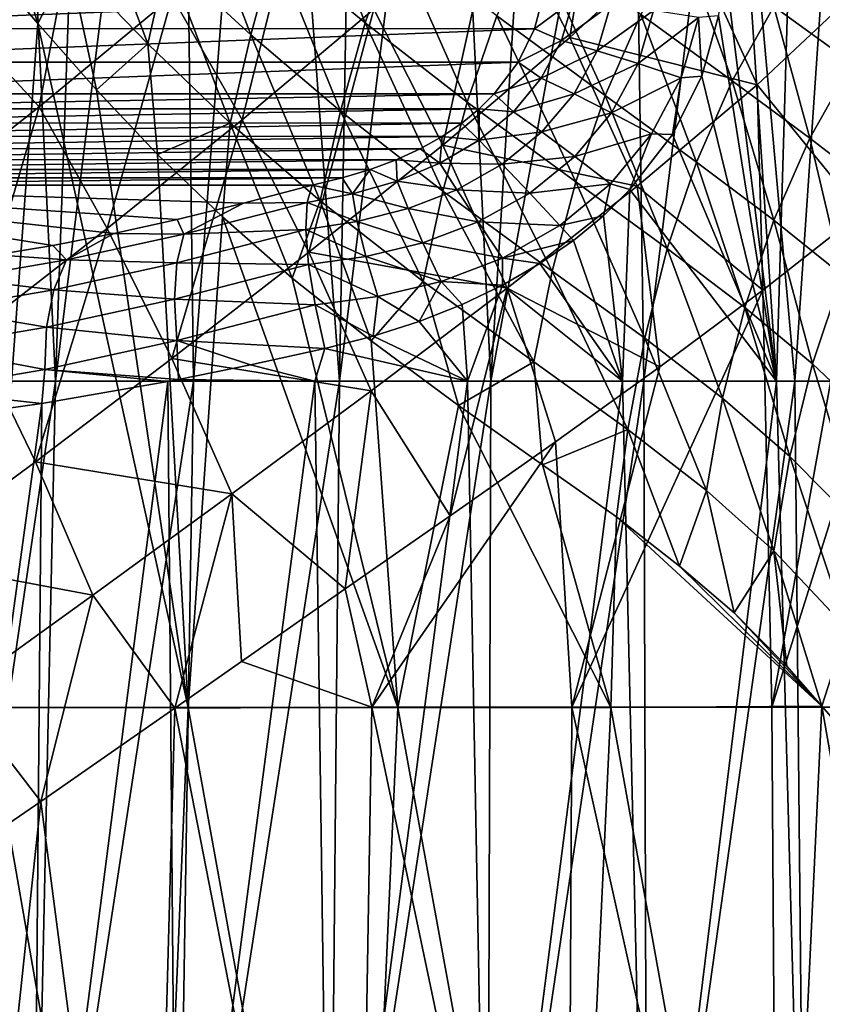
# Model space of a CAD drawing. Header units: metres. Extents: x -62 to 300, y -109 to 109.
# Tile 450 of 656: x -4.5 to 2.1, y 58.06 to 66.15. Entities that reach past the tile are written whole.
import ezdxf

# ---------------------------------------------------------------- set-up
doc = ezdxf.new("R2010")
doc.units = ezdxf.units.M
doc.layers.add('solid_500635', color=7, linetype='CONTINUOUS')

msp = doc.modelspace()

# ---------------------------------------------------------------- linework, layer by layer
at = {"layer": 'solid_500635'}
for points in [[(-4.624803, 71.799828, 6.801691), (-4.206534, 63.182438, 7.28593), (-5.245462, 63.182438, 6.577601)], [(-4.624803, 71.799828, 6.801691), (-3.907289, 71.703667, 7.238971), (-4.206534, 63.182438, 7.28593)], [(-3.907289, 71.703667, 7.238971), (-3.178817, 71.479347, 7.589978), (-4.206534, 63.182438, 7.28593)], [(-3.178817, 71.479347, 7.589978), (-3.073639, 63.182438, 7.831503), (-4.206534, 63.182438, 7.28593)], [(-3.178817, 71.479347, 7.589978), (-2.464898, 71.171928, 7.854887), (-3.073639, 63.182438, 7.831503)], [(2.651461, 71.258827, -7.792735), (1.947988, 70.912491, -8.002246), (2.94341, 63.182438, -7.881373)], [(-2.464898, 71.171928, 7.854887), (-1.872084, 63.182438, 8.202134), (-3.073639, 63.182438, 7.831503)], [(-2.464898, 71.171928, 7.854887), (-1.739246, 70.80143, 8.051724), (-1.872084, 63.182438, 8.202134)], [(1.947988, 70.912491, -8.002246), (1.229029, 70.518959, -8.149217), (1.718816, 63.182438, -8.235616)], [(1.947988, 70.912491, -8.002246), (1.718816, 63.182438, -8.235616), (2.94341, 63.182438, -7.881373)], [(-1.739246, 70.80143, 8.051724), (-0.978314, 70.375885, 8.185189), (-1.872084, 63.182438, 8.202134)], [(1.229029, 70.518959, -8.149217), (1.283835, 66.684723, -8.214751), (1.718816, 63.182438, -8.235616)], [(-0.978314, 70.375885, 8.185189), (-0.628709, 63.182438, 8.389543), (-1.872084, 63.182438, 8.202134)], [(-0.978314, 70.375885, 8.185189), (-0.209578, 69.927582, 8.24761), (-0.628709, 63.182438, 8.389543)], [(-0.209578, 69.927582, 8.24761), (0.538907, 69.487549, 8.239852), (-0.628709, 63.182438, 8.389543)], [(0.538907, 69.487549, 8.239852), (0.628709, 63.182438, 8.389543), (-0.628709, 63.182438, 8.389543)], [(0.538907, 69.487549, 8.239852), (1.347371, 69.020355, 8.155051), (0.628709, 63.182438, 8.389543)], [(1.347371, 69.020355, 8.155051), (1.872084, 63.182438, 8.202134), (0.628709, 63.182438, 8.389543)], [(1.347371, 69.020355, 8.155051), (2.236627, 68.528236, 7.966772), (1.872084, 63.182438, 8.202134)], [(2.236627, 68.528236, 7.966772), (3.073639, 63.182438, 7.831503), (1.872084, 63.182438, 8.202134)], [(-0.56992, 67.162445, -12.441151), (0.35649, 68.093178, -12.453396), (0.022491, 66.007805, -12.008703)], [(0.35649, 68.093178, -12.453396), (0.979434, 66.894707, -11.956519), (0.022491, 66.007805, -12.008703)], [(-2.175901, 67.435577, 11.700901), (-2.405974, 66.74395, 11.531089), (-1.661485, 66.127678, 11.698332)], [(-1.420784, 66.829987, 11.870026), (-2.175901, 67.435577, 11.700901), (-1.661485, 66.127678, 11.698332)], [(-3.108463, 67.358826, 11.323884), (-3.289894, 66.661041, 11.204459), (-2.602066, 66.028687, 11.409815)], [(-2.405974, 66.74395, 11.531089), (-3.108463, 67.358826, 11.323884), (-2.602066, 66.028687, 11.409815)], [(-4.710645, 67.283775, 10.613259), (-4.801365, 66.646637, 10.577615), (-4.352291, 66.121452, 10.784197)], [(-4.095629, 66.624733, 10.884167), (-4.710645, 67.283775, 10.613259), (-4.352291, 66.121452, 10.784197)], [(-3.958698, 67.308769, 10.959687), (-4.095629, 66.624733, 10.884167), (-3.44787, 65.953827, 11.12625)], [(-3.289894, 66.661041, 11.204459), (-3.958698, 67.308769, 10.959687), (-3.44787, 65.953827, 11.12625)], [(-3.247421, 66.343544, -12.646331), (-2.186091, 67.27536, -12.885422), (-2.672643, 65.329353, -12.17469)], [(-2.186091, 67.27536, -12.885422), (-1.590883, 66.240067, -12.355089), (-2.672643, 65.329353, -12.17469)], [(-5.072317, 66.230553, -12.796485), (-4.026338, 67.102127, -13.202159), (-4.341239, 65.438225, -12.299752)], [(-4.026338, 67.102127, -13.202159), (-3.247421, 66.343544, -12.646331), (-4.341239, 65.438225, -12.299752)], [(-1.590883, 66.240067, -12.355089), (-0.56992, 67.162445, -12.441151), (-1.022877, 65.123276, -11.98175)], [(-0.56992, 67.162445, -12.441151), (0.022491, 66.007805, -12.008703), (-1.022877, 65.123276, -11.98175)], [(-0.288993, 66.851723, 12.217687), (-0.577935, 66.184151, 11.994166), (0.312458, 65.529556, 12.057717)], [(0.604469, 66.196709, 12.280176), (-0.288993, 66.851723, 12.217687), (0.312458, 65.529556, 12.057717)], [(0.022491, 66.007805, -12.008703), (0.979434, 66.894707, -11.956519), (1.56013, 65.617645, -11.633586)], [(0.979434, 66.894707, -11.956519), (2.445186, 66.451012, -11.460456), (1.56013, 65.617645, -11.633586)], [(-1.420784, 66.829987, 11.870026), (-1.661485, 66.127678, 11.698332), (-0.82231, 65.476845, 11.823985)], [(-0.577935, 66.184151, 11.994166), (-1.420784, 66.829987, 11.870026), (-0.82231, 65.476845, 11.823985)], [(0.942677, 66.808113, 12.552604), (0.604469, 66.196709, 12.280176), (1.354332, 65.652222, 12.27731)], [(1.697253, 66.263145, 12.549863), (0.942677, 66.808113, 12.552604), (1.354332, 65.652222, 12.27731)], [(2.086479, 66.802025, 12.867932), (1.697253, 66.263145, 12.549863), (2.341826, 65.795738, 12.518625)], [(2.739701, 66.337006, 12.839159), (2.086479, 66.802025, 12.867932), (2.341826, 65.795738, 12.518625)], [(-2.405974, 66.74395, 11.531089), (-2.602066, 66.028687, 11.409815), (-1.863233, 65.401001, 11.579234)], [(-1.661485, 66.127678, 11.698332), (-2.405974, 66.74395, 11.531089), (-1.863233, 65.401001, 11.579234)], [(1.283835, 66.684723, -8.214751), (1.244634, 66.184013, -8.233155), (1.718816, 63.182438, -8.235616)], [(-4.767961, 60.500088, 10.80661), (-4.352291, 66.121452, 10.784197), (-4.801365, 66.646637, 10.577615)], [(-4.095629, 66.624733, 10.884167), (-4.352291, 66.121452, 10.784197), (-3.869724, 65.577103, 10.981674)], [(-3.44787, 65.953827, 11.12625), (-4.095629, 66.624733, 10.884167), (-3.869724, 65.577103, 10.981674)], [(-3.289894, 66.661041, 11.204459), (-3.44787, 65.953827, 11.12625), (-2.77026, 65.304085, 11.334274)], [(-2.602066, 66.028687, 11.409815), (-3.289894, 66.661041, 11.204459), (-2.77026, 65.304085, 11.334274)], [(1.56013, 65.617645, -11.633586), (2.445186, 66.451012, -11.460456), (2.416229, 64.564964, -11.419086)], [(-0.195588, 66.361847, -7.602313), (-7.210644, 66.363174, 2.416561), (-7.23799, 66.079895, 2.347255)], [(-0.270531, 66.077995, -7.604293), (-0.195588, 66.361847, -7.602313), (-7.23799, 66.079895, 2.347255)], [(0.048764, 66.315269, -7.88138), (-0.195588, 66.361847, -7.602313), (-0.270531, 66.077995, -7.604293)], [(-4.341239, 65.438225, -12.299752), (-3.247421, 66.343544, -12.646331), (-3.781632, 64.436501, -11.883814)], [(-3.247421, 66.343544, -12.646331), (-2.672643, 65.329353, -12.17469), (-3.781632, 64.436501, -11.883814)], [(-0.048476, 65.982811, -7.888175), (0.048764, 66.315269, -7.88138), (-0.270531, 66.077995, -7.604293)], [(0.358473, 66.277077, -8.090742), (0.048764, 66.315269, -7.88138), (-0.048476, 65.982811, -7.888175)], [(0.246822, 65.898102, -8.104589), (0.358473, 66.277077, -8.090742), (-0.048476, 65.982811, -7.888175)], [(0.709359, 66.228333, -8.216104), (0.358473, 66.277077, -8.090742), (0.246822, 65.898102, -8.104589)], [(-5.072317, 66.230553, -12.796485), (-4.341239, 65.438225, -12.299752), (-5.43576, 64.577339, -11.847339)], [(-2.672643, 65.329353, -12.17469), (-1.590883, 66.240067, -12.355089), (-2.124424, 64.242325, -11.856903)], [(-1.590883, 66.240067, -12.355089), (-1.022877, 65.123276, -11.98175), (-2.124424, 64.242325, -11.856903)], [(0.582275, 65.793907, -8.238112), (0.709359, 66.228333, -8.216104), (0.246822, 65.898102, -8.104589)], [(0.604469, 66.196709, 12.280176), (0.312458, 65.529556, 12.057717), (1.061449, 64.983818, 12.056217)], [(1.0794, 66.172096, -8.249597), (0.709359, 66.228333, -8.216104), (0.582275, 65.793907, -8.238112)], [(1.354332, 65.652222, 12.27731), (0.604469, 66.196709, 12.280176), (1.061449, 64.983818, 12.056217)], [(1.697253, 66.263145, 12.549863), (1.354332, 65.652222, 12.27731), (1.99312, 65.180847, 12.244764)], [(2.341826, 65.795738, 12.518625), (1.697253, 66.263145, 12.549863), (1.99312, 65.180847, 12.244764)], [(-4.767961, 60.500088, 10.80661), (-3.114977, 60.500088, 11.393559), (-4.352291, 66.121452, 10.784197)], [(-3.114977, 60.500088, 11.393559), (-3.869724, 65.577103, 10.981674), (-4.352291, 66.121452, 10.784197)], [(-1.661485, 66.127678, 11.698332), (-1.863233, 65.401001, 11.579234), (-1.022458, 64.744377, 11.709824)], [(-0.82231, 65.476845, 11.823985), (-1.661485, 66.127678, 11.698332), (-1.022458, 64.744377, 11.709824)], [(-0.577935, 66.184151, 11.994166), (-0.82231, 65.476845, 11.823985), (0.069841, 64.821228, 11.89099)], [(0.312458, 65.529556, 12.057717), (-0.577935, 66.184151, 11.994166), (0.069841, 64.821228, 11.89099)], [(0.936831, 65.676773, -8.280365), (1.0794, 66.172096, -8.249597), (0.582275, 65.793907, -8.238112)], [(0.936831, 65.676773, -8.280365), (1.106093, 65.690086, -8.265699), (1.0794, 66.172096, -8.249597)], [(1.0794, 66.172096, -8.249597), (1.106093, 65.690086, -8.265699), (1.244634, 66.184013, -8.233155)], [(1.244634, 66.184013, -8.233155), (1.106093, 65.690086, -8.265699), (1.718816, 63.182438, -8.235616)], [(-0.270531, 66.077995, -7.604293), (-7.23799, 66.079895, 2.347255), (-7.275353, 65.805153, 2.219189)], [(-0.404216, 65.803093, -7.595481), (-0.270531, 66.077995, -7.604293), (-7.275353, 65.805153, 2.219189)], [(-0.048476, 65.982811, -7.888175), (-0.270531, 66.077995, -7.604293), (-0.404216, 65.803093, -7.595481)], [(-3.44787, 65.953827, 11.12625), (-3.869724, 65.577103, 10.981674), (-3.367615, 65.045593, 11.161136)], [(-2.77026, 65.304085, 11.334274), (-3.44787, 65.953827, 11.12625), (-3.367615, 65.045593, 11.161136)], [(-2.602066, 66.028687, 11.409815), (-2.77026, 65.304085, 11.334274), (-2.032292, 64.664986, 11.509842)], [(-1.863233, 65.401001, 11.579234), (-2.602066, 66.028687, 11.409815), (-2.032292, 64.664986, 11.509842)], [(-1.022877, 65.123276, -11.98175), (0.022491, 66.007805, -12.008703), (0.574712, 64.784264, -11.744003)], [(-0.214338, 65.673286, -7.886537), (-0.048476, 65.982811, -7.888175), (-0.404216, 65.803093, -7.595481)], [(0.246822, 65.898102, -8.104589), (-0.048476, 65.982811, -7.888175), (-0.214338, 65.673286, -7.886537)], [(0.022491, 66.007805, -12.008703), (1.56013, 65.617645, -11.633586), (0.574712, 64.784264, -11.744003)], [(0.055638, 65.544975, -8.114262), (0.246822, 65.898102, -8.104589), (-0.214338, 65.673286, -7.886537)], [(0.582275, 65.793907, -8.238112), (0.246822, 65.898102, -8.104589), (0.055638, 65.544975, -8.114262)], [(-0.404216, 65.803093, -7.595481), (-7.275353, 65.805153, 2.219189), (-7.317978, 65.545052, 2.026318)], [(-0.600706, 65.542946, -7.569371), (-0.404216, 65.803093, -7.595481), (-7.317978, 65.545052, 2.026318)], [(-0.214338, 65.673286, -7.886537), (-0.404216, 65.803093, -7.595481), (-0.600706, 65.542946, -7.569371)], [(0.36446, 65.388908, -8.260847), (0.582275, 65.793907, -8.238112), (0.055638, 65.544975, -8.114262)], [(0.936831, 65.676773, -8.280365), (0.582275, 65.793907, -8.238112), (0.36446, 65.388908, -8.260847)], [(2.341826, 65.795738, 12.518625), (1.99312, 65.180847, 12.244764), (2.562819, 64.740898, 12.199669)], [(-0.442906, 65.397362, -7.869701), (-0.214338, 65.673286, -7.886537), (-0.600706, 65.542946, -7.569371)], [(0.055638, 65.544975, -8.114262), (-0.214338, 65.673286, -7.886537), (-0.442906, 65.397362, -7.869701)], [(0.692745, 65.21489, -8.317089), (0.936831, 65.676773, -8.280365), (0.36446, 65.388908, -8.260847)], [(0.692745, 65.21489, -8.317089), (0.864747, 65.210899, -8.307368), (0.936831, 65.676773, -8.280365)], [(1.106093, 65.690086, -8.265699), (0.864747, 65.210899, -8.307368), (1.718816, 63.182438, -8.235616)], [(0.936831, 65.676773, -8.280365), (0.864747, 65.210899, -8.307368), (1.106093, 65.690086, -8.265699)], [(1.354332, 65.652222, 12.27731), (1.061449, 64.983818, 12.056217), (1.697465, 64.506981, 12.023521)], [(1.99312, 65.180847, 12.244764), (1.354332, 65.652222, 12.27731), (1.697465, 64.506981, 12.023521)], [(-3.114977, 60.500088, 11.393559), (-3.367615, 65.045593, 11.161136), (-3.869724, 65.577103, 10.981674)], [(0.574712, 64.784264, -11.744003), (1.56013, 65.617645, -11.633586), (1.606815, 63.929474, -11.5801)], [(1.56013, 65.617645, -11.633586), (2.416229, 64.564964, -11.419086), (1.606815, 63.929474, -11.5801)], [(-0.600706, 65.542946, -7.569371), (-7.317978, 65.545052, 2.026318), (-7.338591, 65.421875, 1.901579)], [(-0.725349, 65.419807, -7.545915), (-0.600706, 65.542946, -7.569371), (-7.338591, 65.421875, 1.901579)], [(-0.82231, 65.476845, 11.823985), (-1.022458, 64.744377, 11.709824), (-0.123473, 64.086838, 11.782735)], [(0.069841, 64.821228, 11.89099), (-0.82231, 65.476845, 11.823985), (-0.123473, 64.086838, 11.782735)], [(-0.442906, 65.397362, -7.869701), (-0.600706, 65.542946, -7.569371), (-0.725349, 65.419807, -7.545915)], [(-0.208623, 65.230927, -8.111787), (0.055638, 65.544975, -8.114262), (-0.442906, 65.397362, -7.869701)], [(0.36446, 65.388908, -8.260847), (0.055638, 65.544975, -8.114262), (-0.208623, 65.230927, -8.111787)], [(0.312458, 65.529556, 12.057717), (0.069841, 64.821228, 11.89099), (0.822117, 64.272842, 11.892396)], [(1.061449, 64.983818, 12.056217), (0.312458, 65.529556, 12.057717), (0.822117, 64.272842, 11.892396)], [(-0.725349, 65.419807, -7.545915), (-7.338591, 65.421875, 1.901579), (-7.3578, 65.304863, 1.757601)], [(-0.867571, 65.302887, -7.514538), (-0.725349, 65.419807, -7.545915), (-7.3578, 65.304863, 1.757601)], [(-5.43576, 64.577339, -11.847339), (-4.341239, 65.438225, -12.299752), (-4.88733, 63.579037, -11.483311)], [(-4.341239, 65.438225, -12.299752), (-3.781632, 64.436501, -11.883814), (-4.88733, 63.579037, -11.483311)], [(-1.863233, 65.401001, 11.579234), (-2.032292, 64.664986, 11.509842), (-1.184805, 64.002457, 11.648676)], [(-1.022458, 64.744377, 11.709824), (-1.863233, 65.401001, 11.579234), (-1.184805, 64.002457, 11.648676)], [(-0.724557, 65.162735, -7.830737), (-0.725349, 65.419807, -7.545915), (-0.867571, 65.302887, -7.514538)], [(-0.724557, 65.162735, -7.830737), (-0.442906, 65.397362, -7.869701), (-0.725349, 65.419807, -7.545915)], [(-0.208623, 65.230927, -8.111787), (-0.442906, 65.397362, -7.869701), (-0.724557, 65.162735, -7.830737)], [(0.063161, 65.029236, -8.27505), (0.36446, 65.388908, -8.260847), (-0.208623, 65.230927, -8.111787)], [(0.692745, 65.21489, -8.317089), (0.36446, 65.388908, -8.260847), (0.063161, 65.029236, -8.27505)], [(-3.781632, 64.436501, -11.883814), (-2.672643, 65.329353, -12.17469), (-3.250244, 63.369308, -11.619191)], [(-2.672643, 65.329353, -12.17469), (-2.124424, 64.242325, -11.856903), (-3.250244, 63.369308, -11.619191)], [(-0.867571, 65.302887, -7.514538), (-7.3578, 65.304863, 1.757601), (-7.371907, 65.195694, 1.591249)], [(-1.028913, 65.193924, -7.470754), (-0.867571, 65.302887, -7.514538), (-7.371907, 65.195694, 1.591249)], [(-2.77026, 65.304085, 11.334274), (-3.367615, 65.045593, 11.161136), (-2.834133, 64.533661, 11.323551)], [(-2.77026, 65.304085, 11.334274), (-2.834133, 64.533661, 11.323551), (-2.260908, 64.029587, 11.467207)], [(-2.032292, 64.664986, 11.509842), (-2.77026, 65.304085, 11.334274), (-2.260908, 64.029587, 11.467207)], [(-0.724557, 65.162735, -7.830737), (-0.867571, 65.302887, -7.514538), (-1.028913, 65.193924, -7.470754)], [(-0.534481, 64.96624, -8.088547), (-0.208623, 65.230927, -8.111787), (-0.724557, 65.162735, -7.830737)], [(0.063161, 65.029236, -8.27505), (-0.208623, 65.230927, -8.111787), (-0.534481, 64.96624, -8.088547)], [(-1.028913, 65.193924, -7.470754), (-7.371907, 65.195694, 1.591249), (-7.381472, 65.094528, 1.403373)], [(-1.208795, 65.093048, -7.415315), (-1.028913, 65.193924, -7.470754), (-7.381472, 65.094528, 1.403373)], [(-1.047239, 64.973106, -7.763842), (-1.028913, 65.193924, -7.470754), (-1.208795, 65.093048, -7.415315)], [(-1.047239, 64.973106, -7.763842), (-0.724557, 65.162735, -7.830737), (-1.028913, 65.193924, -7.470754)], [(-0.534481, 64.96624, -8.088547), (-0.724557, 65.162735, -7.830737), (-1.047239, 64.973106, -7.763842)], [(0.35539, 64.804939, -8.349242), (0.692745, 65.21489, -8.317089), (0.063161, 65.029236, -8.27505)], [(0.35539, 64.804939, -8.349242), (0.515642, 64.756729, -8.349076), (0.692745, 65.21489, -8.317089)], [(0.692745, 65.21489, -8.317089), (0.515642, 64.756729, -8.349076), (0.864747, 65.210899, -8.307368)], [(0.864747, 65.210899, -8.307368), (0.515642, 64.756729, -8.349076), (1.718816, 63.182438, -8.235616)], [(3.159353, 65.20282, -11.217307), (3.294499, 60.504406, -11.342773), (1.682686, 60.504406, -11.691057)], [(2.416229, 64.564964, -11.419086), (3.159353, 65.20282, -11.217307), (1.682686, 60.504406, -11.691057)], [(1.99312, 65.180847, 12.244764), (1.697465, 64.506981, 12.023521), (2.259685, 64.055061, 11.97568)], [(2.562819, 64.740898, 12.199669), (1.99312, 65.180847, 12.244764), (2.259685, 64.055061, 11.97568)], [(-1.208795, 65.093048, -7.415315), (-7.381472, 65.094528, 1.403373), (-7.383686, 65.003166, 1.193669)], [(-1.406428, 65.002037, -7.345601), (-1.208795, 65.093048, -7.415315), (-7.383686, 65.003166, 1.193669)], [(-2.124424, 64.242325, -11.856903), (-1.022877, 65.123276, -11.98175), (-0.492876, 63.946545, -11.771065)], [(-1.047239, 64.973106, -7.763842), (-1.208795, 65.093048, -7.415315), (-1.406428, 65.002037, -7.345601)], [(-1.022877, 65.123276, -11.98175), (0.574712, 64.784264, -11.744003), (-0.492876, 63.946545, -11.771065)], [(-1.406428, 65.002037, -7.345601), (-7.383686, 65.003166, 1.193669), (-7.374849, 64.923004, 0.961524)], [(-1.620983, 64.922256, -7.258071), (-1.406428, 65.002037, -7.345601), (-7.374849, 64.923004, 0.961524)], [(-3.114977, 60.500088, 11.393559), (-2.834133, 64.533661, 11.323551), (-3.367615, 65.045593, 11.161136)], [(-1.397705, 64.827728, -7.665737), (-1.406428, 65.002037, -7.345601), (-1.620983, 64.922256, -7.258071)], [(-1.397705, 64.827728, -7.665737), (-1.047239, 64.973106, -7.763842), (-1.406428, 65.002037, -7.345601)], [(-0.308122, 64.727669, -8.270361), (0.063161, 65.029236, -8.27505), (-0.534481, 64.96624, -8.088547)], [(0.35539, 64.804939, -8.349242), (0.063161, 65.029236, -8.27505), (-0.308122, 64.727669, -8.270361)], [(1.061449, 64.983818, 12.056217), (0.822117, 64.272842, 11.892396), (1.458523, 63.789135, 11.860709)], [(1.697465, 64.506981, 12.023521), (1.061449, 64.983818, 12.056217), (1.458523, 63.789135, 11.860709)], [(-1.620983, 64.922256, -7.258071), (-7.374849, 64.923004, 0.961524), (-7.355145, 64.853546, 0.70794)], [(-1.851621, 64.853188, -7.153179), (-1.620983, 64.922256, -7.258071), (-7.355145, 64.853546, 0.70794)], [(-1.76462, 64.722466, -7.53539), (-1.620983, 64.922256, -7.258071), (-1.851621, 64.853188, -7.153179)], [(-1.76462, 64.722466, -7.53539), (-1.397705, 64.827728, -7.665737), (-1.620983, 64.922256, -7.258071)], [(-0.906937, 64.756325, -8.036815), (-1.047239, 64.973106, -7.763842), (-1.397705, 64.827728, -7.665737)], [(-0.906937, 64.756325, -8.036815), (-0.534481, 64.96624, -8.088547), (-1.047239, 64.973106, -7.763842)], [(-0.308122, 64.727669, -8.270361), (-0.534481, 64.96624, -8.088547), (-0.906937, 64.756325, -8.036815)], [(-1.851621, 64.853188, -7.153179), (-7.355145, 64.853546, 0.70794), (-7.32397, 64.794647, 0.433523)], [(-1.851621, 64.853188, -7.153179), (-7.32397, 64.794647, 0.433523), (-2.097567, 64.794647, -7.030554)], [(-1.76462, 64.722466, -7.53539), (-1.851621, 64.853188, -7.153179), (-2.097567, 64.794647, -7.030554)], [(-1.309149, 64.600746, -7.951834), (-1.397705, 64.827728, -7.665737), (-1.76462, 64.722466, -7.53539)], [(-1.309149, 64.600746, -7.951834), (-0.906937, 64.756325, -8.036815), (-1.397705, 64.827728, -7.665737)], [(0.069841, 64.821228, 11.89099), (-0.123473, 64.086838, 11.782735), (0.636426, 63.534756, 11.788556)], [(0.822117, 64.272842, 11.892396), (0.069841, 64.821228, 11.89099), (0.636426, 63.534756, 11.788556)], [(-2.662525, 64.644585, -6.871279), (-2.097567, 64.794647, -7.030554), (-7.32397, 64.794647, 0.433523)], [(-3.205402, 64.511993, -6.668125), (-2.662525, 64.644585, -6.871279), (-7.32397, 64.794647, 0.433523)], [(-3.727529, 64.396667, -6.420093), (-3.205402, 64.511993, -6.668125), (-7.32397, 64.794647, 0.433523)], [(-4.227699, 64.298798, -6.128088), (-3.727529, 64.396667, -6.420093), (-7.32397, 64.794647, 0.433523)], [(-4.697542, 64.219734, -5.798261), (-4.227699, 64.298798, -6.128088), (-7.32397, 64.794647, 0.433523)], [(-2.138542, 64.651154, -7.373775), (-2.097567, 64.794647, -7.030554), (-2.662525, 64.644585, -6.871279)], [(-2.138542, 64.651154, -7.373775), (-1.76462, 64.722466, -7.53539), (-2.097567, 64.794647, -7.030554)], [(-0.731417, 64.491211, -8.237086), (-0.906937, 64.756325, -8.036815), (-1.309149, 64.600746, -7.951834)], [(-1.022458, 64.744377, 11.709824), (-1.184805, 64.002457, 11.648676), (-0.274048, 63.342609, 11.729793)], [(-0.123473, 64.086838, 11.782735), (-1.022458, 64.744377, 11.709824), (-0.274048, 63.342609, 11.729793)], [(-0.731417, 64.491211, -8.237086), (-0.308122, 64.727669, -8.270361), (-0.906937, 64.756325, -8.036815)], [(-0.492876, 63.946545, -11.771065), (0.574712, 64.784264, -11.744003), (0.761235, 63.301399, -11.686176)], [(-0.059684, 64.46199, -8.364762), (0.35539, 64.804939, -8.349242), (-0.308122, 64.727669, -8.270361)], [(-0.059684, 64.46199, -8.364762), (0.297336, 64.54248, -8.365885), (0.35539, 64.804939, -8.349242)], [(0.35539, 64.804939, -8.349242), (0.297336, 64.54248, -8.365885), (0.515642, 64.756729, -8.349076)], [(0.515642, 64.756729, -8.349076), (0.297336, 64.54248, -8.365885), (0.454759, 63.182438, -8.400767)], [(0.515642, 64.756729, -8.349076), (0.454759, 63.182438, -8.400767), (1.718816, 63.182438, -8.235616)], [(0.574712, 64.784264, -11.744003), (1.606815, 63.929474, -11.5801), (0.761235, 63.301399, -11.686176)], [(-2.032292, 64.664986, 11.509842), (-2.260908, 64.029587, 11.467207), (-1.612158, 63.512798, 11.592573)], [(-1.726824, 64.494301, -7.83156), (-1.76462, 64.722466, -7.53539), (-2.138542, 64.651154, -7.373775)], [(-1.184805, 64.002457, 11.648676), (-2.032292, 64.664986, 11.509842), (-1.612158, 63.512798, 11.592573)], [(-1.726824, 64.494301, -7.83156), (-1.309149, 64.600746, -7.951834), (-1.76462, 64.722466, -7.53539)], [(-0.059684, 64.46199, -8.364762), (-0.308122, 64.727669, -8.270361), (-0.731417, 64.491211, -8.237086)], [(-3.150716, 64.389885, -7.055777), (-2.662525, 64.644585, -6.871279), (-3.205402, 64.511993, -6.668125)], [(-3.150716, 64.389885, -7.055777), (-2.138542, 64.651154, -7.373775), (-2.662525, 64.644585, -6.871279)], [(-3.150716, 64.389885, -7.055777), (-2.148303, 64.428993, -7.676716), (-2.138542, 64.651154, -7.373775)], [(-2.148303, 64.428993, -7.676716), (-1.726824, 64.494301, -7.83156), (-2.138542, 64.651154, -7.373775)], [(-1.186374, 64.319641, -8.168919), (-1.309149, 64.600746, -7.951834), (-1.726824, 64.494301, -7.83156)], [(-1.186374, 64.319641, -8.168919), (-0.731417, 64.491211, -8.237086), (-1.309149, 64.600746, -7.951834)], [(-3.150716, 64.389885, -7.055777), (-3.205402, 64.511993, -6.668125), (-3.727529, 64.396667, -6.420093)], [(-3.114977, 60.500088, 11.393559), (-1.393295, 60.500088, 11.729237), (-2.834133, 64.533661, 11.323551)], [(-1.393295, 60.500088, 11.729237), (-2.260908, 64.029587, 11.467207), (-2.834133, 64.533661, 11.323551)], [(-0.059684, 64.46199, -8.364762), (0.050151, 64.337952, -8.377025), (0.297336, 64.54248, -8.365885)], [(0.297336, 64.54248, -8.365885), (0.050151, 64.337952, -8.377025), (0.454759, 63.182438, -8.400767)], [(1.697465, 64.506981, 12.023521), (1.458523, 63.789135, 11.860709), (2.015391, 63.32383, 11.811401)], [(1.606815, 63.929474, -11.5801), (2.416229, 64.564964, -11.419086), (1.682686, 60.504406, -11.691057)], [(2.259685, 64.055061, 11.97568), (1.697465, 64.506981, 12.023521), (2.015391, 63.32383, 11.811401)], [(-4.88733, 63.579037, -11.483311), (-3.781632, 64.436501, -11.883814), (-4.371989, 62.520908, -11.268188)], [(-3.781632, 64.436501, -11.883814), (-3.250244, 63.369308, -11.619191), (-4.371989, 62.520908, -11.268188)], [(-3.208901, 64.155205, -7.343471), (-2.125994, 64.142479, -7.918882), (-2.148303, 64.428993, -7.676716)], [(-3.208901, 64.155205, -7.343471), (-2.148303, 64.428993, -7.676716), (-3.150716, 64.389885, -7.055777)], [(-1.655836, 64.206673, -8.062734), (-1.726824, 64.494301, -7.83156), (-2.148303, 64.428993, -7.676716)], [(-2.125994, 64.142479, -7.918882), (-1.655836, 64.206673, -8.062734), (-2.148303, 64.428993, -7.676716)], [(-1.655836, 64.206673, -8.062734), (-1.186374, 64.319641, -8.168919), (-1.726824, 64.494301, -7.83156)], [(-0.531691, 64.194397, -8.35208), (-0.731417, 64.491211, -8.237086), (-1.186374, 64.319641, -8.168919)], [(-0.531691, 64.194397, -8.35208), (-0.059684, 64.46199, -8.364762), (-0.731417, 64.491211, -8.237086)], [(-0.531691, 64.194397, -8.35208), (0.050151, 64.337952, -8.377025), (-0.059684, 64.46199, -8.364762)], [(-4.115184, 64.179314, -6.587017), (-3.727529, 64.396667, -6.420093), (-4.227699, 64.298798, -6.128088)], [(-4.115184, 64.179314, -6.587017), (-3.150716, 64.389885, -7.055777), (-3.727529, 64.396667, -6.420093)], [(-3.208901, 64.155205, -7.343471), (-3.150716, 64.389885, -7.055777), (-4.115184, 64.179314, -6.587017)], [(-0.531691, 64.194397, -8.35208), (-0.225945, 64.148491, -8.379787), (0.050151, 64.337952, -8.377025)], [(0.050151, 64.337952, -8.377025), (-0.225945, 64.148491, -8.379787), (0.454759, 63.182438, -8.400767)], [(-4.115184, 64.179314, -6.587017), (-4.227699, 64.298798, -6.128088), (-4.697542, 64.219734, -5.798261)], [(-1.037082, 64.002045, -8.303363), (-1.186374, 64.319641, -8.168919), (-1.655836, 64.206673, -8.062734)], [(-1.037082, 64.002045, -8.303363), (-0.531691, 64.194397, -8.35208), (-1.186374, 64.319641, -8.168919)], [(0.822117, 64.272842, 11.892396), (0.636426, 63.534756, 11.788556), (1.276525, 63.042934, 11.759031)], [(1.458523, 63.789135, 11.860709), (0.822117, 64.272842, 11.892396), (1.276525, 63.042934, 11.759031)], [(-5.007248, 64.026031, -5.974463), (-4.115184, 64.179314, -6.587017), (-4.697542, 64.219734, -5.798261)], [(-4.220944, 63.934254, -6.851566), (-4.115184, 64.179314, -6.587017), (-5.007248, 64.026031, -5.974463)], [(-4.220944, 63.934254, -6.851566), (-3.208901, 64.155205, -7.343471), (-4.115184, 64.179314, -6.587017)], [(-3.250244, 63.369308, -11.619191), (-2.124424, 64.242325, -11.856903), (-1.613152, 63.103413, -11.697583)], [(-1.556109, 63.877621, -8.214399), (-1.655836, 64.206673, -8.062734), (-2.125994, 64.142479, -7.918882)], [(-2.124424, 64.242325, -11.856903), (-0.492876, 63.946545, -11.771065), (-1.613152, 63.103413, -11.697583)], [(-1.556109, 63.877621, -8.214399), (-1.037082, 64.002045, -8.303363), (-1.655836, 64.206673, -8.062734)], [(-1.037082, 64.002045, -8.303363), (-0.531667, 63.97271, -8.371296), (-0.531691, 64.194397, -8.35208)], [(-0.531691, 64.194397, -8.35208), (-0.531667, 63.97271, -8.371296), (-0.225945, 64.148491, -8.379787)], [(-3.228744, 63.8578, -7.572345), (-3.208901, 64.155205, -7.343471), (-4.220944, 63.934254, -6.851566)], [(-3.228744, 63.8578, -7.572345), (-2.125994, 64.142479, -7.918882), (-3.208901, 64.155205, -7.343471)], [(-3.228744, 63.8578, -7.572345), (-2.073013, 63.809597, -8.085068), (-2.125994, 64.142479, -7.918882)], [(-2.073013, 63.809597, -8.085068), (-1.556109, 63.877621, -8.214399), (-2.125994, 64.142479, -7.918882)], [(-0.225945, 64.148491, -8.379787), (-0.531667, 63.97271, -8.371296), (0.454759, 63.182438, -8.400767)], [(-5.158159, 63.773216, -6.207989), (-4.220944, 63.934254, -6.851566), (-5.007248, 64.026031, -5.974463)], [(-1.393295, 60.500088, 11.729237), (-1.612158, 63.512798, 11.592573), (-2.260908, 64.029587, 11.467207)], [(-0.123473, 64.086838, 11.782735), (-0.274048, 63.342609, 11.729793), (0.497749, 62.786201, 11.741366)], [(0.636426, 63.534756, 11.788556), (-0.123473, 64.086838, 11.782735), (0.497749, 62.786201, 11.741366)], [(2.259685, 64.055061, 11.97568), (2.015391, 63.32383, 11.811401), (2.631903, 62.741249, 11.736623)], [(-4.282201, 63.627811, -7.060293), (-4.220944, 63.934254, -6.851566), (-5.158159, 63.773216, -6.207989)], [(-4.282201, 63.627811, -7.060293), (-3.228744, 63.8578, -7.572345), (-4.220944, 63.934254, -6.851566)], [(-1.613152, 63.103413, -11.697583), (-0.492876, 63.946545, -11.771065), (-0.961572, 62.075241, -11.713227)], [(-1.184805, 64.002457, 11.648676), (-1.612158, 63.512798, 11.592573), (-0.894601, 62.982662, 11.68723)], [(-1.556109, 63.877621, -8.214399), (-1.217942, 63.674061, -8.308599), (-1.037082, 64.002045, -8.303363)], [(-1.037082, 64.002045, -8.303363), (-1.217942, 63.674061, -8.308599), (-0.863567, 63.813354, -8.348515)], [(-0.274048, 63.342609, 11.729793), (-1.184805, 64.002457, 11.648676), (-0.894601, 62.982662, 11.68723)], [(-1.037082, 64.002045, -8.303363), (-0.863567, 63.813354, -8.348515), (-0.531667, 63.97271, -8.371296)], [(-0.492876, 63.946545, -11.771065), (-0.097543, 62.683456, -11.731077), (-0.961572, 62.075241, -11.713227)], [(-0.531667, 63.97271, -8.371296), (-0.863567, 63.813354, -8.348515), (-0.819741, 63.182438, -8.373035)], [(-0.531667, 63.97271, -8.371296), (-0.819741, 63.182438, -8.373035), (0.454759, 63.182438, -8.400767)], [(-0.492876, 63.946545, -11.771065), (0.761235, 63.301399, -11.686176), (-0.097543, 62.683456, -11.731077)], [(-3.208998, 63.516331, -7.728033), (-3.228744, 63.8578, -7.572345), (-4.282201, 63.627811, -7.060293)], [(-3.208998, 63.516331, -7.728033), (-2.073013, 63.809597, -8.085068), (-3.228744, 63.8578, -7.572345)], [(-2.073013, 63.809597, -8.085068), (-1.59475, 63.553539, -8.248429), (-1.556109, 63.877621, -8.214399)], [(-1.556109, 63.877621, -8.214399), (-1.59475, 63.553539, -8.248429), (-1.217942, 63.674061, -8.308599)], [(1.606815, 63.929474, -11.5801), (1.682686, 60.504406, -11.691057), (0.038075, 60.504406, -11.811469)], [(0.761235, 63.301399, -11.686176), (1.606815, 63.929474, -11.5801), (0.038075, 60.504406, -11.811469)], [(-5.258723, 63.460022, -6.389707), (-4.282201, 63.627811, -7.060293), (-5.158159, 63.773216, -6.207989)], [(-3.208998, 63.516331, -7.728033), (-1.992761, 63.451591, -8.164743), (-2.073013, 63.809597, -8.085068)], [(-2.073013, 63.809597, -8.085068), (-1.992761, 63.451591, -8.164743), (-1.59475, 63.553539, -8.248429)], [(-0.863567, 63.813354, -8.348515), (-1.217942, 63.674061, -8.308599), (-0.819741, 63.182438, -8.373035)], [(1.458523, 63.789135, 11.860709), (1.276525, 63.042934, 11.759031), (1.830264, 62.56284, 11.709658)], [(2.015391, 63.32383, 11.811401), (1.458523, 63.789135, 11.860709), (1.830264, 62.56284, 11.709658)], [(-4.295113, 63.279217, -7.200093), (-4.282201, 63.627811, -7.060293), (-5.258723, 63.460022, -6.389707)], [(-4.295113, 63.279217, -7.200093), (-3.208998, 63.516331, -7.728033), (-4.282201, 63.627811, -7.060293)], [(-1.217942, 63.674061, -8.308599), (-1.59475, 63.553539, -8.248429), (-0.819741, 63.182438, -8.373035)], [(-4.88733, 63.579037, -11.483311), (-4.371989, 62.520908, -11.268188), (-5.462413, 61.717037, -10.807259)], [(-1.59475, 63.553539, -8.248429), (-1.992761, 63.451591, -8.164743), (-0.819741, 63.182438, -8.373035)], [(0.636426, 63.534756, 11.788556), (0.497749, 62.786201, 11.741366), (1.144982, 62.285297, 11.715122)], [(1.276525, 63.042934, 11.759031), (0.636426, 63.534756, 11.788556), (1.144982, 62.285297, 11.715122)], [(-5.302628, 63.10611, -6.50821), (-4.295113, 63.279217, -7.200093), (-5.258723, 63.460022, -6.389707)], [(-4.295113, 63.279217, -7.200093), (-3.197116, 63.197262, -7.781391), (-3.208998, 63.516331, -7.728033)], [(-3.208998, 63.516331, -7.728033), (-3.197116, 63.197262, -7.781391), (-2.603487, 63.317474, -7.995507)], [(-3.208998, 63.516331, -7.728033), (-2.603487, 63.317474, -7.995507), (-1.992761, 63.451591, -8.164743)], [(-1.992761, 63.451591, -8.164743), (-2.603487, 63.317474, -7.995507), (-2.075418, 63.182438, -8.153057)], [(-1.992761, 63.451591, -8.164743), (-2.075418, 63.182438, -8.153057), (-0.819741, 63.182438, -8.373035)], [(-1.393295, 60.500088, 11.729237), (-0.894601, 62.982662, 11.68723), (-1.612158, 63.512798, 11.592573)], [(-4.371989, 62.520908, -11.268188), (-3.250244, 63.369308, -11.619191), (-2.757076, 62.257217, -11.5095)], [(-3.250244, 63.369308, -11.619191), (-1.613152, 63.103413, -11.697583), (-2.757076, 62.257217, -11.5095)], [(-2.603487, 63.317474, -7.995507), (-3.197116, 63.197262, -7.781391), (-2.075418, 63.182438, -8.153057)], [(-0.274048, 63.342609, 11.729793), (-0.894601, 62.982662, 11.68723), (-0.202378, 62.49448, 11.73621)], [(0.497749, 62.786201, 11.741366), (-0.274048, 63.342609, 11.729793), (-0.202378, 62.49448, 11.73621)], [(-0.097543, 62.683456, -11.731077), (0.761235, 63.301399, -11.686176), (0.038075, 60.504406, -11.811469)], [(2.015391, 63.32383, 11.811401), (1.830264, 62.56284, 11.709658), (2.436504, 61.952251, 11.63272)], [(2.631903, 62.741249, 11.736623), (2.015391, 63.32383, 11.811401), (2.436504, 61.952251, 11.63272)], [(-5.302628, 63.10611, -6.50821), (-4.320097, 62.998192, -7.226199), (-4.295113, 63.279217, -7.200093)], [(-4.295113, 63.279217, -7.200093), (-4.320097, 62.998192, -7.226199), (-3.283871, 63.18055, -7.745769)], [(-4.295113, 63.279217, -7.200093), (-3.283871, 63.18055, -7.745769), (-3.197116, 63.197262, -7.781391)], [(-5.478219, 54.543747, 6.869469), (-5.245462, 63.182438, 6.577601), (-4.206534, 63.182438, 7.28593)], [(-5.478219, 54.543747, 6.869469), (-4.206534, 63.182438, 7.28593), (-4.39319, 54.543747, 7.609229)], [(-4.39319, 54.543747, 7.609229), (-4.206534, 63.182438, 7.28593), (-3.073639, 63.182438, 7.831503)], [(-4.39319, 54.543747, 7.609229), (-3.073639, 63.182438, 7.831503), (-3.210025, 54.543747, 8.179011)], [(-4.39319, 54.543747, -7.609229), (-3.210025, 54.543747, -8.179011), (-3.283871, 63.18055, -7.745769)], [(-4.320097, 62.998192, -7.226199), (-4.39319, 54.543747, -7.609229), (-3.283871, 63.18055, -7.745769)], [(-3.197116, 63.197262, -7.781391), (-3.283871, 63.18055, -7.745769), (-2.075418, 63.182438, -8.153057)], [(-3.210025, 54.543747, -8.179011), (-2.075418, 63.182438, -8.153057), (-3.283871, 63.18055, -7.745769)], [(-3.210025, 54.543747, 8.179011), (-3.073639, 63.182438, 7.831503), (-1.872084, 63.182438, 8.202134)], [(-3.210025, 54.543747, 8.179011), (-1.872084, 63.182438, 8.202134), (-1.955154, 54.543747, 8.566088)], [(-3.210025, 54.543747, -8.179011), (-1.955154, 54.543747, -8.566088), (-2.075418, 63.182438, -8.153057)], [(-1.955154, 54.543747, -8.566088), (-0.819741, 63.182438, -8.373035), (-2.075418, 63.182438, -8.153057)], [(-1.955154, 54.543747, 8.566088), (-1.872084, 63.182438, 8.202134), (-0.628709, 63.182438, 8.389543)], [(-1.955154, 54.543747, 8.566088), (-0.628709, 63.182438, 8.389543), (-0.656607, 54.543747, 8.761812)], [(-1.955154, 54.543747, -8.566088), (-0.656607, 54.543747, -8.761812), (-0.819741, 63.182438, -8.373035)], [(-0.656607, 54.543747, -8.761812), (0.454759, 63.182438, -8.400767), (-0.819741, 63.182438, -8.373035)], [(-0.656607, 54.543747, 8.761812), (-0.628709, 63.182438, 8.389543), (0.628709, 63.182438, 8.389543)], [(-0.656607, 54.543747, 8.761812), (0.628709, 63.182438, 8.389543), (0.656607, 54.543747, 8.761812)], [(-0.656607, 54.543747, -8.761812), (0.656607, 54.543747, -8.761812), (0.454759, 63.182438, -8.400767)], [(0.656607, 54.543747, -8.761812), (1.718816, 63.182438, -8.235616), (0.454759, 63.182438, -8.400767)], [(0.656607, 54.543747, 8.761812), (0.628709, 63.182438, 8.389543), (1.872084, 63.182438, 8.202134)], [(0.656607, 54.543747, 8.761812), (1.872084, 63.182438, 8.202134), (1.955154, 54.543747, 8.566088)], [(0.656607, 54.543747, -8.761812), (1.955154, 54.543747, -8.566088), (1.718816, 63.182438, -8.235616)], [(1.955154, 54.543747, -8.566088), (2.94341, 63.182438, -7.881373), (1.718816, 63.182438, -8.235616)], [(1.955154, 54.543747, 8.566088), (1.872084, 63.182438, 8.202134), (3.073639, 63.182438, 7.831503)], [(1.955154, 54.543747, 8.566088), (3.073639, 63.182438, 7.831503), (3.210025, 54.543747, 8.179011)], [(1.955154, 54.543747, -8.566088), (3.210025, 54.543747, -8.179011), (2.94341, 63.182438, -7.881373)], [(-5.302628, 63.10611, -6.50821), (-5.339831, 62.85648, -6.515094), (-4.320097, 62.998192, -7.226199)], [(-2.757076, 62.257217, -11.5095), (-1.613152, 63.103413, -11.697583), (-1.825583, 61.474682, -11.632034)], [(-1.613152, 63.103413, -11.697583), (-0.961572, 62.075241, -11.713227), (-1.825583, 61.474682, -11.632034)], [(1.276525, 63.042934, 11.759031), (1.144982, 62.285297, 11.715122), (1.698179, 61.789185, 11.667375)], [(1.830264, 62.56284, 11.709658), (1.276525, 63.042934, 11.759031), (1.698179, 61.789185, 11.667375)], [(-4.320097, 62.998192, -7.226199), (-5.478219, 54.543747, -6.869469), (-4.39319, 54.543747, -7.609229)], [(-4.320097, 62.998192, -7.226199), (-5.339831, 62.85648, -6.515094), (-5.478219, 54.543747, -6.869469)], [(-1.393295, 60.500088, 11.729237), (0.359113, 60.500088, 11.80624), (-0.894601, 62.982662, 11.68723)], [(0.359113, 60.500088, 11.80624), (-0.202378, 62.49448, 11.73621), (-0.894601, 62.982662, 11.68723)], [(0.497749, 62.786201, 11.741366), (-0.202378, 62.49448, 11.73621), (0.404874, 62.068462, 11.745895)], [(0.497749, 62.786201, 11.741366), (0.404874, 62.068462, 11.745895), (0.921559, 61.663109, 11.731345)], [(1.144982, 62.285297, 11.715122), (0.497749, 62.786201, 11.741366), (0.921559, 61.663109, 11.731345)], [(-0.097543, 62.683456, -11.731077), (0.038075, 60.504406, -11.811469), (-1.607277, 60.504406, -11.701662)], [(-0.961572, 62.075241, -11.713227), (-0.097543, 62.683456, -11.731077), (-1.607277, 60.504406, -11.701662)], [(1.830264, 62.56284, 11.709658), (1.698179, 61.789185, 11.667375), (2.297708, 61.149849, 11.591392)], [(2.436504, 61.952251, 11.63272), (1.830264, 62.56284, 11.709658), (2.297708, 61.149849, 11.591392)], [(-5.462413, 61.717037, -10.807259), (-4.371989, 62.520908, -11.268188), (-3.899336, 61.423336, -11.204673)], [(-4.371989, 62.520908, -11.268188), (-2.757076, 62.257217, -11.5095), (-3.899336, 61.423336, -11.204673)], [(0.359113, 60.500088, 11.80624), (0.404874, 62.068462, 11.745895), (-0.202378, 62.49448, 11.73621)], [(-3.899336, 61.423336, -11.204673), (-2.757076, 62.257217, -11.5095), (-3.225109, 60.496063, -11.363041)], [(-2.757076, 62.257217, -11.5095), (-2.678949, 60.878239, -11.488749), (-3.225109, 60.496063, -11.363041)], [(-2.757076, 62.257217, -11.5095), (-1.825583, 61.474682, -11.632034), (-2.678949, 60.878239, -11.488749)], [(1.144982, 62.285297, 11.715122), (0.921559, 61.663109, 11.731345), (1.371058, 61.278824, 11.701674)], [(1.698179, 61.789185, 11.667375), (1.144982, 62.285297, 11.715122), (1.371058, 61.278824, 11.701674)], [(-1.825583, 61.474682, -11.632034), (-0.961572, 62.075241, -11.713227), (-1.607277, 60.504406, -11.701662)], [(0.359113, 60.500088, 11.80624), (2.093151, 60.511162, 11.624313), (0.404874, 62.068462, 11.745895)], [(2.093151, 60.511162, 11.624313), (0.921559, 61.663109, 11.731345), (0.404874, 62.068462, 11.745895)], [(1.698179, 61.789185, 11.667375), (1.371058, 61.278824, 11.701674), (1.804474, 60.840218, 11.659614)], [(1.698179, 61.789185, 11.667375), (1.804474, 60.840218, 11.659614), (2.093151, 60.511162, 11.624313)], [(2.297708, 61.149849, 11.591392), (1.698179, 61.789185, 11.667375), (2.093151, 60.511162, 11.624313)], [(-5.462413, 61.717037, -10.807259), (-3.899336, 61.423336, -11.204673), (-5.01581, 60.620712, -10.784012)], [(2.093151, 60.511162, 11.624313), (1.371058, 61.278824, 11.701674), (0.921559, 61.663109, 11.731345)], [(-5.01581, 60.620712, -10.784012), (-3.899336, 61.423336, -11.204673), (-4.327944, 59.728138, -11.023772)], [(-3.899336, 61.423336, -11.204673), (-3.225109, 60.496063, -11.363041), (-4.327944, 59.728138, -11.023772)], [(-2.678949, 60.878239, -11.488749), (-1.825583, 61.474682, -11.632034), (-1.607277, 60.504406, -11.701662)], [(2.093151, 60.511162, 11.624313), (1.804474, 60.840218, 11.659614), (1.371058, 61.278824, 11.701674)], [(2.297708, 61.149849, 11.591392), (2.093151, 60.511162, 11.624313), (2.285798, 60.292576, 11.59682)], [(-2.678949, 60.878239, -11.488749), (-1.607277, 60.504406, -11.701662), (-3.225109, 60.496063, -11.363041)], [(-5.01581, 60.620712, -10.784012), (-4.327944, 59.728138, -11.023772), (-5.090704, 59.205669, -10.717291)], [(-5.062229, 52.866737, 11.084736), (-3.433181, 52.866737, 11.69234), (-4.767961, 60.500088, 10.80661)], [(-3.433181, 52.866737, 11.69234), (-3.114977, 60.500088, 11.393559), (-4.767961, 60.500088, 10.80661)], [(-4.327944, 59.728138, -11.023772), (-3.225109, 60.496063, -11.363041), (-3.433181, 52.866737, -11.69234)], [(-3.433181, 52.866737, 11.69234), (-1.734242, 52.866737, 12.061921), (-3.114977, 60.500088, 11.393559)], [(-3.225109, 60.496063, -11.363041), (-1.734242, 52.866737, -12.061921), (-3.433181, 52.866737, -11.69234)], [(-3.225109, 60.496063, -11.363041), (-1.607277, 60.504406, -11.701662), (-1.734242, 52.866737, -12.061921)], [(-1.734242, 52.866737, 12.061921), (-1.393295, 60.500088, 11.729237), (-3.114977, 60.500088, 11.393559)], [(-1.607277, 60.504406, -11.701662), (0, 52.866737, -12.185956), (-1.734242, 52.866737, -12.061921)], [(-1.734242, 52.866737, 12.061921), (0, 52.866737, 12.185956), (-1.393295, 60.500088, 11.729237)], [(-1.607277, 60.504406, -11.701662), (0.038075, 60.504406, -11.811469), (0, 52.866737, -12.185956)], [(0, 52.866737, 12.185956), (0.359113, 60.500088, 11.80624), (-1.393295, 60.500088, 11.729237)], [(0.038075, 60.504406, -11.811469), (1.734242, 52.866737, -12.061921), (0, 52.866737, -12.185956)], [(0, 52.866737, 12.185956), (1.734242, 52.866737, 12.061921), (0.359113, 60.500088, 11.80624)], [(0.038075, 60.504406, -11.811469), (1.682686, 60.504406, -11.691057), (1.734242, 52.866737, -12.061921)], [(1.734242, 52.866737, 12.061921), (2.093151, 60.511162, 11.624313), (0.359113, 60.500088, 11.80624)], [(1.682686, 60.504406, -11.691057), (3.294499, 60.504406, -11.342773), (1.734242, 52.866737, -12.061921)], [(1.734242, 52.866737, 12.061921), (3.433181, 52.866737, 11.69234), (2.093151, 60.511162, 11.624313)], [(3.294499, 60.504406, -11.342773), (3.433181, 52.866737, -11.69234), (1.734242, 52.866737, -12.061921)], [(2.285798, 60.292576, 11.59682), (2.093151, 60.511162, 11.624313), (3.433181, 52.866737, 11.69234)], [(-5.090704, 59.205669, -10.717291), (-4.327944, 59.728138, -11.023772), (-5.062229, 52.866737, -11.084736)], [(-4.327944, 59.728138, -11.023772), (-3.433181, 52.866737, -11.69234), (-5.062229, 52.866737, -11.084736)]]:
    msp.add_3dface(points, dxfattribs=at)

doc.saveas('drawing.dxf')
